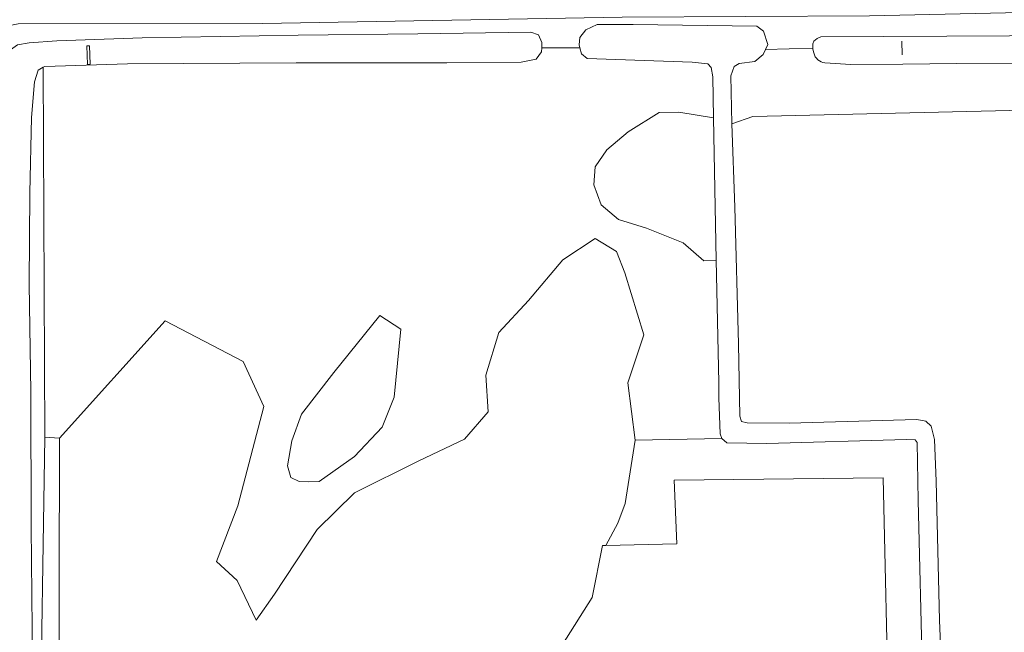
# Model space of a CAD drawing. Header units: metres. Extents: x 209813 to 223847, y 571801 to 587119.
# Tile 350 of 656: x 221719 to 221884, y 576085 to 576187. Entities that reach past the tile are written whole.
import ezdxf

# ---------------------------------------------------------------- set-up
doc = ezdxf.new("R2010")
doc.units = ezdxf.units.M
for name, color, linetype, lineweight in [('B-RO-GR-BEPLANTING_CULTUUR_BOSPLANTSOEN-GV', 8, 'Continuous', 0), ('B-RO-GR-BOS_GEMENGD-GV', 8, 'Continuous', 0), ('B-RO-GR-GRAS-GV', 8, 'Continuous', 0), ('B-RO-KW-KUNSTWERK_STUW-G', 8, 'Continuous', 0), ('B-RO-KW-KUNSTWERK_STUW-GV', 8, 'Continuous', 0), ('B-RO-OG-WEG-GV', 8, 'Continuous', 0), ('B-RO-VH-VERHARDING_HALFVERHARDING-GV', 8, 'Continuous', 0), ('B-RO-VH-VERHARDING_PUIN-GV', 8, 'Continuous', 0)]:
    doc.layers.add(name, color=color, linetype=linetype, lineweight=lineweight)

msp = doc.modelspace()

# ---------------------------------------------------------------- linework, layer by layer
at = {"layer": 'B-RO-GR-BEPLANTING_CULTUUR_BOSPLANTSOEN-GV', "flags": 128}
for points in [[(221723.052, 576179.482), (221722.213, 576178.98), (221721.608, 576177.027), (221721.095, 576171.031), (221720.836, 576158.42), (221720.672, 576143.102), (221721.003, 576125.028), (221721.041, 576102.343), (221721.224, 576085.237), (221721.222, 576067.514), (221720.93, 576063.572), (221720.546, 576063.019), (221720.542, 576062.193), (221722.51, 576063.59), (221723.31, 576117.41)], [(221836.048, 576147.114), (221835.571, 576171.018), (221829.788, 576171.967), (221826.453, 576171.913), (221821.235, 576168.632), (221817.685, 576165.619), (221815.695, 576162.768), (221815.48, 576159.756), (221816.717, 576156.367), (221819.622, 576153.947), (221824.355, 576152.494), (221830.488, 576150.02), (221833.984, 576147.007)]]:
    msp.add_lwpolyline(points, close=True, dxfattribs=at)
msp.add_lwpolyline([(221872.131, 576017.818), (221869.97, 576106.773), (221869.789, 576116.512), (221869.439, 576116.93), (221868.002, 576116.983), (221844.565, 576116.345), (221837.8, 576116.459), (221836.957, 576117.156), (221822.442, 576116.905), (221820.741, 576106.261), (221819.55, 576102.95), (221817.529, 576099.203), (221829.427, 576099.5), (221828.991, 576110.153), (221864.064, 576110.589), (221864.995, 576068.578)], dxfattribs=at)
at = {"layer": 'B-RO-GR-BOS_GEMENGD-GV', "flags": 128}
msp.add_lwpolyline([(221810.24, 576082.618), (221815.223, 576090.467), (221816.968, 576099.189), (221817.529, 576099.203), (221819.55, 576102.95), (221820.741, 576106.261), (221822.442, 576116.905), (221821.208, 576126.518), (221823.899, 576134.592), (221820.696, 576144.972), (221819.286, 576148.56), (221815.698, 576150.739), (221810.315, 576147.151), (221804.549, 576140.359), (221799.551, 576134.976), (221797.372, 576127.8), (221797.757, 576121.649), (221793.784, 576117.035), (221786.095, 576113.447), (221775.33, 576108.065), (221769.051, 576101.913), (221761.874, 576091.02), (221758.799, 576086.663), (221755.595, 576093.327), (221752.135, 576096.531), (221755.723, 576105.886), (221760.08, 576122.546), (221756.62, 576130.106), (221743.549, 576136.899), (221725.81, 576117.25), (221725.65, 576067.13)], dxfattribs=at)
msp.add_lwpolyline([(221764.65, 576110.65), (221766.01, 576109.97), (221767.59, 576109.87), (221769.39, 576109.93), (221775.338, 576114.133), (221779.965, 576119.055), (221781.982, 576124.099), (221783.09, 576135.53), (221779.55, 576137.81), (221771.83, 576128.27), (221766.41, 576121.23), (221764.77, 576116.77), (221764.05, 576112.59)], close=True, dxfattribs=at)
at = {"layer": 'B-RO-GR-GRAS-GV', "flags": 128}
for points in [[(221852.45, 576181.89), (221852.27, 576182.53), (221852.266, 576182.709), (221844.315, 576182.447), (221843.943, 576181.627), (221842.538, 576180.444), (221839.881, 576180.132), (221839.045, 576179.632), (221838.507, 576178.046), (221838.673, 576169.969), (221842.168, 576171.217), (221892.499, 576172.409)], [(222001.952, 576181.08), (221982.907, 576180.483), (221949.12, 576180.695), (221912.192, 576180.147), (221876.425, 576180.107), (221867.346, 576180.011)], [(221867.346, 576180.011), (221858.656, 576179.92), (221854.301, 576180.229)], [(221838.673, 576169.969), (221839.148, 576156.012), (221839.754, 576133.076), (221840.03, 576120.931), (221840.279, 576120.045), (221841.264, 576119.776), (221848.28, 576119.762), (221869.73, 576120.337), (221871.216, 576120.067), (221872.15, 576119.263), (221872.68, 576117.007), (221872.95, 576110.024), (221873.521, 576086.687), (221874.301, 576067.492), (221874.915, 576040.313), (221875.342, 576003.145), (221876.023, 575975.965), (221876.53, 575954.032), (221876.547, 575946.064), (221875.926, 575944.478), (221874.334, 575941.697), (221856.647, 575914.683), (221864.084, 575909.693), (221881.305, 575897.597)]]:
    msp.add_lwpolyline(points, dxfattribs=at)
at = {"layer": 'B-RO-GR-GRAS-GV'}
msp.add_lwpolyline([(221854.301, 576180.229, -0.3405666), (221852.45, 576181.89)], format="xyb", dxfattribs=at)
at = {"layer": 'B-RO-KW-KUNSTWERK_STUW-G', "flags": 128}
msp.add_lwpolyline([(221867.179, 576183.872), (221867.278, 576181.577)], dxfattribs=at)
at = {"layer": 'B-RO-KW-KUNSTWERK_STUW-GV', "flags": 128}
msp.add_lwpolyline([(221730.596, 576183.089), (221730.379, 576183.083), (221730.471, 576179.962), (221730.937, 576179.976), (221730.845, 576183.096)], close=True, dxfattribs=at)
at = {"layer": 'B-RO-OG-WEG-GV', "flags": 128}
for points in [[(221820.23, 576187.89), (221759.87, 576186.85), (221718.85, 576186.75), (221717.17, 576186.41), (221715.97, 576185.85), (221715.11, 576185.23), (221714.47, 576184.69), (221714.07, 576183.71), (221713.71, 576182.61), (221713.508, 576181.396)], [(221813.146, 576182.721), (221813.01, 576183.226), (221813.163, 576184.461), (221814.151, 576185.762), (221816.04, 576186.644), (221822.071, 576186.665), (221842.867, 576186.407), (221843.968, 576185.552), (221844.715, 576183.329), (221844.315, 576182.447), (221852.266, 576182.709), (221852.25, 576183.43), (221852.43, 576183.89), (221852.97, 576184.29), (221853.59, 576184.59), (221906.43, 576184.85), (221951.024, 576186.208), (221980.979, 576186.87), (222001.617, 576186.847)], [(221717.03, 576181.487), (221717.543, 576182.431), (221718.747, 576183.264), (221720.719, 576183.577), (221725.33, 576183.935), (221739.647, 576184.425), (221765.857, 576184.873), (221785.936, 576185.067), (221804.896, 576185.363), (221806.181, 576184.926), (221806.78, 576183.622), (221806.741, 576182.765)]]:
    msp.add_lwpolyline(points, dxfattribs=at)
msp.add_lwpolyline([(221723.31, 576117.41), (221725.81, 576117.25), (221743.549, 576136.899), (221756.62, 576130.106), (221760.08, 576122.546), (221755.723, 576105.886), (221752.135, 576096.531), (221755.595, 576093.327), (221758.799, 576086.663), (221761.874, 576091.02), (221769.051, 576101.913), (221775.33, 576108.065), (221786.095, 576113.447), (221793.784, 576117.035), (221797.757, 576121.649), (221797.372, 576127.8), (221799.551, 576134.976), (221804.549, 576140.359), (221810.315, 576147.151), (221815.698, 576150.739), (221819.286, 576148.56), (221820.696, 576144.972), (221823.899, 576134.592), (221821.208, 576126.518), (221822.442, 576116.905), (221836.957, 576117.156), (221836.7, 576117.948), (221836.478, 576123.978), (221836.484, 576126.551), (221836.048, 576147.114), (221833.984, 576147.007), (221830.488, 576150.02), (221824.355, 576152.494), (221819.622, 576153.947), (221816.717, 576156.367), (221815.48, 576159.756), (221815.695, 576162.768), (221817.685, 576165.619), (221821.235, 576168.632), (221826.453, 576171.913), (221829.788, 576171.967), (221835.571, 576171.018), (221835.45, 576177.869), (221835.219, 576179.439), (221834.619, 576180.042), (221831.981, 576180.365), (221814.375, 576180.951), (221813.408, 576181.755), (221813.146, 576182.721), (221806.741, 576182.765), (221806.71, 576182.086), (221805.823, 576180.835), (221803.316, 576180.338), (221790.821, 576180.23), (221765.497, 576180.23), (221737.199, 576180.086), (221723.3, 576179.63), (221723.052, 576179.482)], close=True, dxfattribs=at)
at = {"layer": 'B-RO-VH-VERHARDING_HALFVERHARDING-GV', "flags": 128}
msp.add_lwpolyline([(221725.81, 576117.25), (221723.31, 576117.41), (221722.51, 576063.59), (221720.51, 576062.17), (221720.33, 576058.21), (221741.33, 576074.37), (221745.91, 576068.29), (221757.89, 576077.07), (221755.89, 576079.93), (221745.89, 576072.83), (221741.75, 576078.21), (221725.65, 576067.13)], close=True, dxfattribs=at)
at = {"layer": 'B-RO-VH-VERHARDING_PUIN-GV', "flags": 128}
msp.add_lwpolyline([(221718.85, 576186.75), (221759.87, 576186.85), (221820.23, 576187.89), (221861.79, 576188.11), (221909.95, 576189.15), (221965.13, 576189.81), (222019.259, 576191.269), (222033.87, 576190.92), (222058.05, 576191.18), (222090.71, 576191.44), (222127.69, 576192.3), (222158.91, 576192.34), (222180.75, 576192.16), (222205.23, 576192.44), (222227.53, 576192.8), (222258.59, 576193.44), (222275.204, 576193.544)], dxfattribs=at)

doc.saveas('drawing.dxf')
